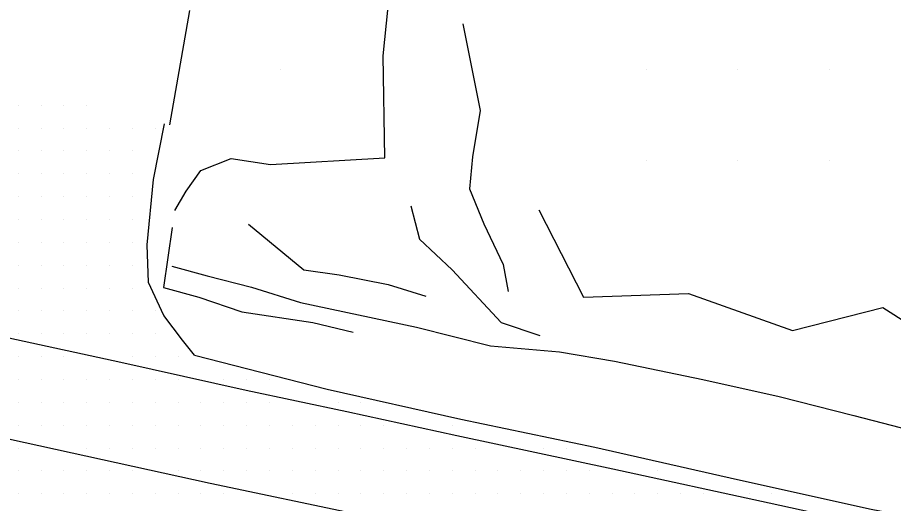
# Model space of a CAD drawing. Extents: x 1762120 to 1766775, y 709485 to 712965.
# Drawn here: x 1764001.2 to 1764097, y 712372.7 to 712425.8 of the extents above; entities that cross this region are included whole.
import ezdxf

# ---------------------------------------------------------------- set-up
doc = ezdxf.new("R2010")
doc.units = 0
for name, color, linetype in [('Exist DTM QL2 LIDAR Elevation Point', 7, 'Continuous'), ('Exist DTM Scan Elevation Point', 7, 'Continuous'), ('Exist Roads EOP', 7, 'Continuous'), ('Exist Roads EOT', 7, 'Continuous'), ('PH Exist DTM Breakline', 7, 'Continuous')]:
    doc.layers.add(name, color=color, linetype=linetype)

msp = doc.modelspace()

# ---------------------------------------------------------------- linework, layer by layer
at = {"layer": 'Exist DTM QL2 LIDAR Elevation Point'}
for p, q in [((1764029.987, 712420.146), (1764029.987, 712420.146)), ((1764069.992, 712420.146), (1764069.992, 712420.146)), ((1764079.994, 712420.146), (1764079.994, 712420.146)), ((1764089.995, 712420.146), (1764089.995, 712420.146)), ((1764069.992, 712410.144), (1764069.992, 712410.144)), ((1764079.994, 712410.144), (1764079.994, 712410.144)), ((1764089.995, 712410.144), (1764089.995, 712410.144))]:
    msp.add_line(p, q, dxfattribs=at)
at = {"layer": 'Exist DTM Scan Elevation Point'}
for p, q in [((1764001.25, 712416.25), (1764001.25, 712416.25)), ((1764003.75, 712416.25), (1764003.75, 712416.25)), ((1764006.25, 712416.25), (1764006.25, 712416.25)), ((1764008.75, 712416.25), (1764008.75, 712416.25)), ((1764001.25, 712413.75), (1764001.25, 712413.75)), ((1764003.75, 712413.75), (1764003.75, 712413.75)), ((1764006.25, 712413.75), (1764006.25, 712413.75)), ((1764008.75, 712413.75), (1764008.75, 712413.75)), ((1764011.25, 712413.75), (1764011.25, 712413.75)), ((1764013.75, 712413.75), (1764013.75, 712413.75)), ((1764016.25, 712413.75), (1764016.25, 712413.75)), ((1764001.25, 712411.25), (1764001.25, 712411.25)), ((1764003.75, 712411.25), (1764003.75, 712411.25)), ((1764006.25, 712411.25), (1764006.25, 712411.25)), ((1764008.75, 712411.25), (1764008.75, 712411.25)), ((1764011.25, 712411.25), (1764011.25, 712411.25)), ((1764013.75, 712411.25), (1764013.75, 712411.25)), ((1764001.25, 712408.75), (1764001.25, 712408.75)), ((1764003.75, 712408.75), (1764003.75, 712408.75)), ((1764006.25, 712408.75), (1764006.25, 712408.75)), ((1764008.75, 712408.75), (1764008.75, 712408.75)), ((1764011.25, 712408.75), (1764011.25, 712408.75)), ((1764013.75, 712408.75), (1764013.75, 712408.75)), ((1764001.25, 712406.25), (1764001.25, 712406.25)), ((1764003.75, 712406.25), (1764003.75, 712406.25)), ((1764006.25, 712406.25), (1764006.25, 712406.25)), ((1764008.75, 712406.25), (1764008.75, 712406.25)), ((1764011.25, 712406.25), (1764011.25, 712406.25)), ((1764013.75, 712406.25), (1764013.75, 712406.25)), ((1764001.25, 712403.75), (1764001.25, 712403.75)), ((1764003.75, 712403.75), (1764003.75, 712403.75)), ((1764006.25, 712403.75), (1764006.25, 712403.75)), ((1764008.75, 712403.75), (1764008.75, 712403.75)), ((1764011.25, 712403.75), (1764011.25, 712403.75)), ((1764013.75, 712403.75), (1764013.75, 712403.75)), ((1764001.25, 712401.25), (1764001.25, 712401.25)), ((1764003.75, 712401.25), (1764003.75, 712401.25)), ((1764006.25, 712401.25), (1764006.25, 712401.25)), ((1764008.75, 712401.25), (1764008.75, 712401.25)), ((1764011.25, 712401.25), (1764011.25, 712401.25)), ((1764013.75, 712401.25), (1764013.75, 712401.25)), ((1764001.25, 712398.75), (1764001.25, 712398.75)), ((1764003.75, 712398.75), (1764003.75, 712398.75)), ((1764006.25, 712398.75), (1764006.25, 712398.75)), ((1764008.75, 712398.75), (1764008.75, 712398.75)), ((1764011.25, 712398.75), (1764011.25, 712398.75)), ((1764013.75, 712398.75), (1764013.75, 712398.75)), ((1764001.25, 712396.25), (1764001.25, 712396.25)), ((1764003.75, 712396.25), (1764003.75, 712396.25)), ((1764006.25, 712396.25), (1764006.25, 712396.25)), ((1764008.75, 712396.25), (1764008.75, 712396.25)), ((1764011.25, 712396.25), (1764011.25, 712396.25)), ((1764013.75, 712396.25), (1764013.75, 712396.25)), ((1764001.25, 712393.75), (1764001.25, 712393.75)), ((1764003.75, 712393.75), (1764003.75, 712393.75)), ((1764006.25, 712393.75), (1764006.25, 712393.75)), ((1764008.75, 712393.75), (1764008.75, 712393.75)), ((1764011.25, 712393.75), (1764011.25, 712393.75)), ((1764013.75, 712393.75), (1764013.75, 712393.75)), ((1764016.25, 712393.75), (1764016.25, 712393.75)), ((1764001.25, 712391.25), (1764001.25, 712391.25)), ((1764003.75, 712391.25), (1764003.75, 712391.25)), ((1764006.25, 712391.25), (1764006.25, 712391.25)), ((1764008.75, 712391.25), (1764008.75, 712391.25)), ((1764011.25, 712391.25), (1764011.25, 712391.25)), ((1764013.75, 712391.25), (1764013.75, 712391.25)), ((1764016.25, 712391.25), (1764016.25, 712391.25)), ((1764001.25, 712388.75), (1764001.25, 712388.75)), ((1764003.75, 712388.75), (1764003.75, 712388.75)), ((1764006.25, 712388.75), (1764006.25, 712388.75)), ((1764013.75, 712388.75), (1764013.75, 712388.75)), ((1764016.25, 712388.75), (1764016.25, 712388.75)), ((1764018.75, 712388.75), (1764018.75, 712388.75)), ((1764001.25, 712386.25), (1764001.25, 712386.25)), ((1764003.75, 712386.25), (1764003.75, 712386.25)), ((1764006.25, 712386.25), (1764006.25, 712386.25)), ((1764008.75, 712386.25), (1764008.75, 712386.25)), ((1764011.25, 712386.25), (1764011.25, 712386.25)), ((1764013.75, 712386.25), (1764013.75, 712386.25)), ((1764016.25, 712386.25), (1764016.25, 712386.25)), ((1764018.75, 712386.25), (1764018.75, 712386.25)), ((1764023.75, 712386.25), (1764023.75, 712386.25)), ((1764026.25, 712386.25), (1764026.25, 712386.25)), ((1764028.75, 712386.25), (1764028.75, 712386.25)), ((1764001.25, 712383.75), (1764001.25, 712383.75)), ((1764003.75, 712383.75), (1764003.75, 712383.75)), ((1764006.25, 712383.75), (1764006.25, 712383.75)), ((1764008.75, 712383.75), (1764008.75, 712383.75)), ((1764011.25, 712383.75), (1764011.25, 712383.75)), ((1764013.75, 712383.75), (1764013.75, 712383.75)), ((1764016.25, 712383.75), (1764016.25, 712383.75)), ((1764018.75, 712383.75), (1764018.75, 712383.75)), ((1764021.25, 712383.75), (1764021.25, 712383.75)), ((1764023.75, 712383.75), (1764023.75, 712383.75)), ((1764026.25, 712383.75), (1764026.25, 712383.75)), ((1764028.75, 712383.75), (1764028.75, 712383.75)), ((1764036.25, 712383.75), (1764036.25, 712383.75)), ((1764038.75, 712383.75), (1764038.75, 712383.75)), ((1764001.25, 712381.25), (1764001.25, 712381.25)), ((1764003.75, 712381.25), (1764003.75, 712381.25)), ((1764006.25, 712381.25), (1764006.25, 712381.25)), ((1764008.75, 712381.25), (1764008.75, 712381.25)), ((1764011.25, 712381.25), (1764011.25, 712381.25)), ((1764013.75, 712381.25), (1764013.75, 712381.25)), ((1764016.25, 712381.25), (1764016.25, 712381.25)), ((1764018.75, 712381.25), (1764018.75, 712381.25)), ((1764021.25, 712381.25), (1764021.25, 712381.25)), ((1764023.75, 712381.25), (1764023.75, 712381.25)), ((1764026.25, 712381.25), (1764026.25, 712381.25)), ((1764028.75, 712381.25), (1764028.75, 712381.25)), ((1764031.25, 712381.25), (1764031.25, 712381.25)), ((1764033.75, 712381.25), (1764033.75, 712381.25)), ((1764036.25, 712381.25), (1764036.25, 712381.25)), ((1764038.75, 712381.25), (1764038.75, 712381.25)), ((1764041.25, 712381.25), (1764041.25, 712381.25)), ((1764048.75, 712381.25), (1764048.75, 712381.25)), ((1764001.25, 712378.75), (1764001.25, 712378.75)), ((1764008.75, 712378.75), (1764008.75, 712378.75)), ((1764011.25, 712378.75), (1764011.25, 712378.75)), ((1764013.75, 712378.75), (1764013.75, 712378.75)), ((1764016.25, 712378.75), (1764016.25, 712378.75)), ((1764018.75, 712378.75), (1764018.75, 712378.75)), ((1764021.25, 712378.75), (1764021.25, 712378.75)), ((1764023.75, 712378.75), (1764023.75, 712378.75)), ((1764026.25, 712378.75), (1764026.25, 712378.75)), ((1764028.75, 712378.75), (1764028.75, 712378.75)), ((1764031.25, 712378.75), (1764031.25, 712378.75)), ((1764033.75, 712378.75), (1764033.75, 712378.75)), ((1764036.25, 712378.75), (1764036.25, 712378.75)), ((1764038.75, 712378.75), (1764038.75, 712378.75)), ((1764041.25, 712378.75), (1764041.25, 712378.75)), ((1764043.75, 712378.75), (1764043.75, 712378.75)), ((1764046.25, 712378.75), (1764046.25, 712378.75)), ((1764048.75, 712378.75), (1764048.75, 712378.75)), ((1764051.25, 712378.75), (1764051.25, 712378.75)), ((1764058.75, 712378.75), (1764058.75, 712378.75)), ((1764061.25, 712378.75), (1764061.25, 712378.75)), ((1764001.25, 712376.25), (1764001.25, 712376.25)), ((1764003.75, 712376.25), (1764003.75, 712376.25)), ((1764006.25, 712376.25), (1764006.25, 712376.25)), ((1764008.75, 712376.25), (1764008.75, 712376.25)), ((1764011.25, 712376.25), (1764011.25, 712376.25)), ((1764013.75, 712376.25), (1764013.75, 712376.25)), ((1764018.75, 712376.25), (1764018.75, 712376.25)), ((1764021.25, 712376.25), (1764021.25, 712376.25)), ((1764023.75, 712376.25), (1764023.75, 712376.25)), ((1764026.25, 712376.25), (1764026.25, 712376.25)), ((1764028.75, 712376.25), (1764028.75, 712376.25)), ((1764031.25, 712376.25), (1764031.25, 712376.25)), ((1764033.75, 712376.25), (1764033.75, 712376.25)), ((1764036.25, 712376.25), (1764036.25, 712376.25)), ((1764038.75, 712376.25), (1764038.75, 712376.25)), ((1764041.25, 712376.25), (1764041.25, 712376.25)), ((1764043.75, 712376.25), (1764043.75, 712376.25)), ((1764046.25, 712376.25), (1764046.25, 712376.25)), ((1764048.75, 712376.25), (1764048.75, 712376.25)), ((1764051.25, 712376.25), (1764051.25, 712376.25)), ((1764053.75, 712376.25), (1764053.75, 712376.25)), ((1764056.25, 712376.25), (1764056.25, 712376.25)), ((1764058.75, 712376.25), (1764058.75, 712376.25)), ((1764061.25, 712376.25), (1764061.25, 712376.25)), ((1764063.75, 712376.25), (1764063.75, 712376.25)), ((1764071.25, 712376.25), (1764071.25, 712376.25)), ((1764001.25, 712373.75), (1764001.25, 712373.75)), ((1764003.75, 712373.75), (1764003.75, 712373.75)), ((1764006.25, 712373.75), (1764006.25, 712373.75)), ((1764008.75, 712373.75), (1764008.75, 712373.75)), ((1764011.25, 712373.75), (1764011.25, 712373.75)), ((1764013.75, 712373.75), (1764013.75, 712373.75)), ((1764016.25, 712373.75), (1764016.25, 712373.75)), ((1764018.75, 712373.75), (1764018.75, 712373.75)), ((1764021.25, 712373.75), (1764021.25, 712373.75)), ((1764023.75, 712373.75), (1764023.75, 712373.75)), ((1764031.25, 712373.75), (1764031.25, 712373.75)), ((1764033.75, 712373.75), (1764033.75, 712373.75)), ((1764036.25, 712373.75), (1764036.25, 712373.75)), ((1764038.75, 712373.75), (1764038.75, 712373.75)), ((1764041.25, 712373.75), (1764041.25, 712373.75)), ((1764043.75, 712373.75), (1764043.75, 712373.75)), ((1764046.25, 712373.75), (1764046.25, 712373.75)), ((1764048.75, 712373.75), (1764048.75, 712373.75)), ((1764051.25, 712373.75), (1764051.25, 712373.75)), ((1764053.75, 712373.75), (1764053.75, 712373.75)), ((1764056.25, 712373.75), (1764056.25, 712373.75)), ((1764058.75, 712373.75), (1764058.75, 712373.75)), ((1764061.25, 712373.75), (1764061.25, 712373.75)), ((1764063.75, 712373.75), (1764063.75, 712373.75)), ((1764066.25, 712373.75), (1764066.25, 712373.75)), ((1764068.75, 712373.75), (1764068.75, 712373.75)), ((1764071.25, 712373.75), (1764071.25, 712373.75)), ((1764073.75, 712373.75), (1764073.75, 712373.75)), ((1764076.25, 712373.75), (1764076.25, 712373.75)), ((1764081.25, 712373.75), (1764081.25, 712373.75)), ((1764083.75, 712373.75), (1764083.75, 712373.75))]:
    msp.add_line(p, q, dxfattribs=at)
at = {"layer": 'Exist Roads EOP'}
for points in [[(1764020.532, 712388.912), (1764019.239, 712390.544), (1764017.17, 712393.263), (1764015.491, 712396.844), (1764015.347, 712400.99), (1764016.042, 712408.103), (1764017.272, 712414.212)], [(1764020.532, 712388.912), (1764035.045, 712385.183), (1764049.683, 712381.922), (1764064.358, 712378.838), (1764079.974, 712375.319), (1764094.62, 712372.091), (1764109.353, 712369.273), (1764124.005, 712366.053), (1764138.669, 712362.929), (1764153.324, 712359.772), (1764167.971, 712356.57), (1764182.608, 712353.273), (1764197.34, 712350.412), (1764203.003, 712350.65), (1764212.426, 712352.571), (1764219.566, 712356.98), (1764223.437, 712362.434), (1764226.904, 712368.118), (1764229.197, 712373.96)]]:
    msp.add_lwpolyline(points, dxfattribs=at)
at = {"layer": 'Exist Roads EOT'}
for points in [[(1763936.9, 712404.39), (1763949.432, 712401.765), (1763961.153, 712399.203), (1763974.456, 712396.373), (1763987.24, 712393.621), (1764000.212, 712390.795), (1764012.465, 712388.156), (1764026.205, 712385.101), (1764037.224, 712382.749), (1764049.265, 712380.14), (1764066.313, 712376.495), (1764083.445, 712372.764), (1764095.454, 712370.149), (1764109.306, 712367.155), (1764120.538, 712364.717), (1764131.502, 712362.333), (1764145.221, 712359.394), (1764154.889, 712357.364), (1764167.863, 712354.686), (1764175.23, 712353.101), (1764183.759, 712351.333), (1764196.566, 712348.502)], [(1763934.85, 712393.88), (1763944.479, 712391.773), (1763958.695, 712388.702), (1763974.939, 712385.195), (1763986.293, 712382.776), (1763996.812, 712380.495), (1764022.245, 712374.912), (1764038.571, 712371.473), (1764049.555, 712369.081), (1764063.415, 712366.068), (1764079.739, 712362.586), (1764092.609, 712359.852), (1764108.103, 712356.47), (1764121.783, 712353.589), (1764136.909, 712350.3), (1764153.18, 712346.875), (1764169.623, 712343.331), (1764181.305, 712340.815), (1764211.754, 712334.157), (1764222.045, 712332.077)]]:
    msp.add_lwpolyline(points, dxfattribs=at)
at = {"layer": 'PH Exist DTM Breakline'}
for points in [[(1764018.386, 712404.713), (1764019.642, 712406.857), (1764021.237, 712409.091), (1764024.539, 712410.417), (1764028.857, 712409.752), (1764041.356, 712410.472), (1764041.208, 712421.658), (1764043.462, 712443.813), (1764053.067, 712500.783)], [(1764020.008, 712426.605), (1764017.823, 712414.096)], [(1764049.907, 712425.129), (1764051.816, 712415.677), (1764050.97, 712410.615), (1764050.647, 712407.107), (1764052.224, 712403.282), (1764054.337, 712398.813), (1764054.891, 712395.869)], [(1764044.222, 712405.23), (1764045.158, 712401.608), (1764048.75, 712398.233), (1764054.098, 712392.471), (1764058.324, 712391.075)], [(1764058.243, 712404.8), (1764063.133, 712395.271), (1764074.598, 712395.669), (1764085.998, 712391.61), (1764095.864, 712394.133), (1764101.31, 712390.657)], [(1764018.102, 712402.884), (1764017.136, 712396.319), (1764021.008, 712395.256), (1764025.727, 712393.633), (1764033.499, 712392.472), (1764037.915, 712391.438)], [(1764026.443, 712403.251), (1764032.513, 712398.239), (1764036.358, 712397.706), (1764041.734, 712396.629), (1764045.875, 712395.349)], [(1764018.068, 712398.652), (1764021.911, 712397.592), (1764026.78, 712396.346), (1764032.146, 712394.66), (1764044.84, 712391.987), (1764052.942, 712389.918), (1764060.484, 712389.282), (1764066.519, 712388.246), (1764076.178, 712386.244), (1764084.528, 712384.384), (1764092.7, 712382.333), (1764099.884, 712380.471)]]:
    msp.add_lwpolyline(points, dxfattribs=at)

doc.saveas('drawing.dxf')
